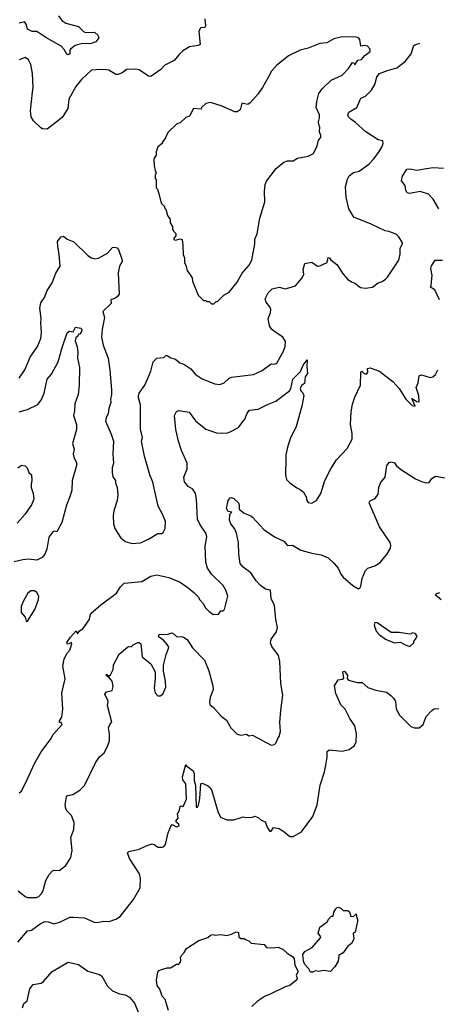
# Model space of a CAD drawing. Extents: x 1933546 to 2138868, y 524910 to 667279.
# Tile 455 of 466: x 2104819 to 2108401, y 614735 to 623177. Entities that reach past the tile are written whole.
import ezdxf

# ---------------------------------------------------------------- set-up
doc = ezdxf.new("R2010")
doc.units = 0

msp = doc.modelspace()

# ---------------------------------------------------------------- linework, layer by layer
at = {"layer": '0CON10XD'}
for points in [[(2105151.6, 623211.6), (2105180.4, 623170.5), (2105215, 623147.8), (2105325, 623118.1), (2105365.8, 623075.8), (2105385, 623066.2), (2105461.7, 623071.7), (2105490, 623045), (2105497, 623023), (2105473.6, 622986.4), (2105425, 622970), (2105355, 622974.2), (2105294.3, 622955.7), (2105254.3, 622925.7), (2105248.8, 622915), (2105248.8, 622885), (2105235, 622877.5), (2105225, 622882.5), (2105202.3, 622922.3), (2105175, 622950), (2105044.7, 623024.7), (2104965.7, 623075.7), (2104925, 623075.8), (2104886.2, 623095), (2104875, 623140), (2104859.7, 623159.7), (2104815, 623148.6)], [(2106406.1, 623186.1), (2106413.3, 623125), (2106405, 623107.5), (2106375, 623110), (2106367, 623103), (2106356.7, 623075), (2106367.5, 622965), (2106350, 622955), (2106275, 622943.8), (2106219.7, 622910.3), (2106185, 622876.7), (2106145, 622828.8), (2106065, 622788), (2106030.2, 622749.8), (2105945, 622690), (2105925, 622693.8), (2105845, 622748), (2105815.9, 622754.1), (2105735, 622749.2), (2105705, 622724), (2105665, 622706.7), (2105645, 622707.5), (2105585, 622743.3), (2105565, 622748), (2105515, 622750.6), (2105435, 622744.3), (2105350.8, 622665), (2105302, 622605), (2105242, 622495), (2105232, 622415), (2105185, 622340), (2105055, 622240), (2105015, 622242), (2105000.9, 622250.9), (2104939.1, 622309.1), (2104917.5, 622345), (2104912.5, 622395), (2104929.5, 622555), (2104934.4, 622595), (2104930, 622715), (2104916.4, 622793.6), (2104895, 622832.5), (2104865, 622852.5), (2104815, 622834.3)], [(2106485, 620740), (2106505, 620760), (2106515, 620760), (2106570, 620815), (2106615, 620840), (2106683.6, 620926.4), (2106728.8, 621005), (2106787.3, 621072.7), (2106811.2, 621115), (2106836.2, 621255), (2106836.7, 621295), (2106855, 621340), (2106878.8, 621475), (2106921.2, 621615), (2106920, 621705), (2106926, 621765), (2106935.8, 621794.2), (2107018.2, 621901.8), (2107084.5, 621955.6), (2107115, 621966.2), (2107165, 621966.2), (2107201.2, 621988.8), (2107295, 622006.2), (2107339.6, 622030.5), (2107371.2, 622095), (2107383.3, 622145), (2107401.7, 622168.3), (2107402.5, 622185), (2107391.2, 622215), (2107393.8, 622255), (2107385, 622277.5), (2107381.9, 622301.9), (2107391.5, 622335), (2107390.7, 622360.7), (2107363.3, 622425), (2107367.8, 622475), (2107385, 622546), (2107414.2, 622585), (2107489.8, 622660.2), (2107585, 622702.2), (2107640.2, 622759.8), (2107675, 622810), (2107686.4, 622806.4), (2107695, 622790), (2107720.3, 622829.7), (2107750, 622835), (2107779.3, 622870.7), (2107826, 622905), (2107826.2, 622925), (2107801.2, 622951.2), (2107775, 622957.5), (2107745, 622950), (2107737.1, 623007.1), (2107725, 623021.2), (2107705, 623028.8), (2107585, 623031.2), (2107515, 623012), (2107455, 622980), (2107395, 622973.3), (2107295, 622933.3), (2107225, 622917.5), (2107125, 622867.5), (2107022.5, 622785), (2106980, 622735), (2106952.3, 622687.7), (2106902.5, 622595), (2106865, 622542.5), (2106796.7, 622465), (2106775, 622450), (2106725, 622461.2), (2106710, 622405), (2106685, 622386.7), (2106665, 622388.8), (2106547.7, 622437.7), (2106455, 622467.5), (2106415, 622460), (2106380, 622425), (2106375, 622410), (2106310, 622415), (2106275, 622350), (2106245, 622337.5), (2106197, 622293), (2106165, 622282.5), (2106090.7, 622209.3), (2106070, 622165), (2106040, 622125), (2106040, 622115), (2106003, 622087), (2105990, 622045), (2105990, 622015), (2105970, 621985), (2105972.5, 621925), (2105980, 621885), (2105990, 621865), (2105980, 621845), (2105980, 621815), (2105990, 621805), (2105990, 621735), (2106000, 621725), (2106017, 621677), (2106032.5, 621605), (2106060, 621575), (2106060, 621565), (2106071.7, 621551.7), (2106088.3, 621498.3), (2106110, 621465), (2106110, 621435), (2106130, 621405), (2106130, 621385), (2106140, 621365), (2106160, 621345), (2106157.5, 621325), (2106142.5, 621305), (2106141.7, 621291.7), (2106155, 621287.5), (2106195, 621297.5), (2106211.7, 621291.7), (2106220, 621245), (2106222.5, 621165), (2106232.5, 621135), (2106233.6, 621093.6), (2106243.3, 621073.3), (2106256.7, 621026.7), (2106297.5, 620965), (2106302.5, 620935), (2106350, 620815), (2106395, 620770), (2106415, 620770), (2106425, 620760), (2106445, 620760), (2106465, 620740), (2106485, 620740)], [(2106286.2, 620185), (2106325, 620138), (2106385, 620099.2), (2106494.3, 620054.3), (2106535, 620049.2), (2106573.3, 620065), (2106615, 620103.8), (2106635, 620112), (2106825, 620136), (2106900.5, 620169.5), (2106975, 620225.8), (2107005.7, 620224.3), (2107025, 620231.2), (2107081.2, 620335), (2107096, 620375), (2107099.3, 620419.3), (2107077.5, 620455), (2107005, 620502.5), (2106980, 620525), (2106962.1, 620552.1), (2106950, 620615), (2106969.6, 620665), (2106973.1, 620695), (2106965, 620716), (2106932.9, 620755), (2106925.7, 620784.3), (2106949.2, 620835), (2106985, 620868.9), (2107045, 620883.3), (2107095, 620868.5), (2107127.5, 620877.5), (2107185.7, 620894.3), (2107243.3, 620965), (2107255.8, 620995), (2107251.9, 621035), (2107265, 621086.7), (2107325, 621097.5), (2107374.3, 621064.3), (2107395, 621066), (2107456.7, 621095), (2107465, 621137.5), (2107476.4, 621136.4), (2107487, 621117), (2107539.7, 621079.7), (2107595, 620995.8), (2107635, 620950), (2107665, 620928.6), (2107695, 620917.5), (2107741.2, 620881.2), (2107785, 620876), (2107845, 620884), (2107895, 620922.5), (2107927.2, 620932.8), (2107958.3, 620951.7), (2107975, 620968.8), (2108070, 621115), (2108083.9, 621166.1), (2108081.7, 621218.3), (2108102.5, 621255), (2108102.5, 621265), (2108072.5, 621315), (2108048.3, 621338.3), (2107985, 621362.5), (2107955, 621366.7), (2107833.2, 621423.2), (2107684.2, 621485), (2107643.1, 621555), (2107620.9, 621655), (2107614.5, 621745), (2107629.6, 621810.5), (2107645, 621840), (2107682.1, 621867.9), (2107731.2, 621878.8), (2107815, 621938), (2107858, 621985), (2107902.1, 622047.9), (2107926, 622085), (2107936.7, 622115), (2107935, 622140), (2107895, 622147.5), (2107788.8, 622215), (2107700.8, 622295), (2107659.2, 622325), (2107640, 622345), (2107632.7, 622362.7), (2107642.5, 622385), (2107710, 622425), (2107745, 622504), (2107785, 622522.2), (2107838.2, 622571.8), (2107867.3, 622627.3), (2107882.9, 622687.1), (2107904.7, 622715.3), (2107975, 622742.9), (2108055.4, 622764.6), (2108129.6, 622820.4), (2108175.7, 622885), (2108200, 622955), (2108215, 622965.8), (2108245, 622972), (2108250.1, 622976.4)], [(2108414.5, 621555), (2108365, 621640), (2108325, 621682.2), (2108255, 621703.1), (2108165, 621686.5), (2108143.9, 621693.9), (2108131.7, 621711.7), (2108124.2, 621755), (2108093.5, 621795), (2108101.9, 621835), (2108141.2, 621895), (2108165, 621898.5), (2108225, 621886.4), (2108308.8, 621901.2), (2108365, 621911.2), (2108454.2, 621905.8)], [(2104815.8, 620105), (2104862.5, 620175), (2104910.6, 620285), (2104972.5, 620375), (2104999.4, 620445), (2105006.7, 620495), (2105000, 620575), (2105004.5, 620615), (2104992.1, 620705), (2104999.5, 620750.5), (2105032, 620795), (2105055, 620856.7), (2105098.3, 620921.7), (2105130, 621005), (2105165.8, 621065), (2105159.2, 621165), (2105145.8, 621234.2), (2105143.8, 621275), (2105148.8, 621285), (2105175, 621316.7), (2105195, 621320), (2105226.4, 621296.4), (2105284.1, 621274.1), (2105405, 621156.2), (2105435, 621136.7), (2105465, 621126.2), (2105495, 621133.8), (2105573.6, 621176.4), (2105615, 621223.3), (2105633.6, 621226.4), (2105655, 621220), (2105665.8, 621205.8), (2105698, 621115), (2105698, 621105), (2105675.5, 621064.5), (2105664.4, 621005.6), (2105671.9, 620825), (2105662.1, 620807.9), (2105640.1, 620789.9), (2105600, 620775), (2105603.8, 620745), (2105533.3, 620675), (2105546.2, 620625), (2105525.8, 620525), (2105522, 620455), (2105535.9, 620385.9), (2105577.1, 620275), (2105591.9, 620171.9), (2105607.3, 620002.7), (2105607.5, 619965), (2105596.9, 619925), (2105602.5, 619895), (2105583.3, 619845), (2105579.5, 619800.5), (2105560.6, 619765), (2105554.3, 619735), (2105604, 619625), (2105622.9, 619565), (2105618.2, 619455), (2105623.3, 619375), (2105612.5, 619335), (2105612.5, 619295), (2105618.3, 619258.3), (2105642.5, 619225), (2105642.5, 619205), (2105656.7, 619165), (2105662.5, 619105), (2105656.7, 619055), (2105626.7, 618965), (2105621.2, 618925), (2105623.9, 618853.9), (2105636.7, 618815), (2105685, 618737.5), (2105725, 618703.3), (2105785, 618686.7), (2105855, 618693.3), (2105925, 618723.3), (2106005, 618772.5), (2106035, 618772.5), (2106049.3, 618780.7), (2106066.2, 618815), (2106068.8, 618875), (2106045, 618937.5), (2106007.7, 619007.7), (2105962.3, 619212.3), (2105936, 619275), (2105888.8, 619435), (2105864.2, 619565), (2105873.3, 619595), (2105856.1, 619666.1), (2105856.7, 619875), (2105838.1, 619935), (2105837.8, 619955), (2105844.6, 619975.4), (2105891.9, 620045), (2105916.7, 620095), (2105944.4, 620165), (2105965.6, 620244.4), (2105995, 620274), (2106055, 620280), (2106072.5, 620297.5), (2106085, 620297.5), (2106115, 620279.4), (2106155, 620266.7), (2106193.8, 620235), (2106226.7, 620225), (2106286.2, 620185)], [(2108419.2, 620775), (2108381.2, 620861.2), (2108342.5, 620885), (2108348.8, 620901.2), (2108356.7, 620985), (2108345.7, 621045), (2108351.7, 621068.3), (2108383.8, 621115), (2108445, 621116.5)], [(2104815, 619815.6), (2104885.4, 619834.6), (2104975, 619878.6), (2105003.3, 619915), (2105030.5, 619975), (2105054, 620096), (2105092, 620138), (2105149.5, 620245), (2105182.3, 620367.7), (2105226.4, 620493.6), (2105245, 620506.7), (2105278.3, 620501.7), (2105298.3, 620541.7), (2105345, 620532.5), (2105352.5, 620525), (2105350, 620505), (2105335, 620480), (2105321.7, 620478.3), (2105317.5, 620465), (2105300, 620450), (2105296.4, 620423.6), (2105313, 620373), (2105318.2, 620325), (2105314.5, 620275), (2105331.1, 620195), (2105330.4, 620045), (2105319.6, 619965), (2105293.2, 619885), (2105290, 619825), (2105280.5, 619785), (2105305.3, 619705.3), (2105307.7, 619662.3), (2105271.2, 619545), (2105286.2, 619495), (2105278, 619455), (2105282.5, 619425), (2105307, 619377), (2105307.1, 619355), (2105270, 619225), (2105265.5, 619144.5), (2105252.9, 619095), (2105221.9, 619015), (2105182, 618865), (2105137.5, 618785), (2105115, 618792.5), (2105105, 618786.7), (2105070.3, 618739.7), (2105051.4, 618638.6), (2105035.5, 618595), (2105012.5, 618565), (2104966, 618544), (2104895, 618552.2), (2104845, 618545.4), (2104772.4, 618527.6)], [(2104815, 616547.5), (2104835, 616562.5), (2104885, 616667.5), (2104945, 616800), (2105005, 616900), (2105088.8, 617015), (2105103.9, 617046.1), (2105182.5, 617135), (2105175, 617150), (2105161.7, 617151.7), (2105160, 617165), (2105181.7, 617198.3), (2105190, 617265), (2105182, 617405), (2105209.2, 617525), (2105189.2, 617635), (2105200, 617695), (2105225, 617744.2), (2105249.1, 617770.9), (2105265.6, 617825.6), (2105265, 617837.5), (2105235, 617823.3), (2105227, 617827), (2105225, 617837.5), (2105255, 617883.3), (2105305, 617937.5), (2105315, 617912.5), (2105333.6, 617936.4), (2105361.2, 617955), (2105415, 618032.5), (2105429.2, 618085), (2105515, 618159.2), (2105649.8, 618260.2), (2105685, 618314), (2105716.2, 618345), (2105868.3, 618361.7), (2105945, 618405.4), (2105995, 618416.5), (2106097.5, 618395), (2106195, 618353.3), (2106265, 618306.2), (2106313.3, 618265), (2106352.5, 618225), (2106362.5, 618205), (2106393, 618173), (2106412.5, 618135), (2106443.6, 618103.6), (2106478.3, 618078.3), (2106525, 618080), (2106545, 618110), (2106565, 618110), (2106575, 618120), (2106603.3, 618235), (2106588, 618285), (2106566, 618325), (2106463.8, 618423.8), (2106430.6, 618475), (2106416.4, 618526.4), (2106408.8, 618665), (2106421.2, 618725), (2106425.6, 618745), (2106416.9, 618775), (2106366.4, 618845), (2106345.4, 618895), (2106336.5, 619065), (2106326.9, 619115), (2106303.2, 619153.2), (2106265, 619175.7), (2106232.1, 619215), (2106227.3, 619255), (2106255.8, 619325), (2106256.9, 619375), (2106208.1, 619485), (2106182, 619565), (2106159.2, 619665), (2106148, 619785), (2106165, 619816.7), (2106185, 619826.7), (2106273, 619813), (2106328.6, 619738.6), (2106415, 619666.7), (2106506.4, 619636.4), (2106592.3, 619632.3), (2106625, 619642.5), (2106695, 619682), (2106727.4, 619722.6), (2106749.1, 619750.9), (2106771.5, 619805), (2106791.7, 619828.3), (2106865, 619838.1), (2106945, 619879.4), (2107015, 619905.5), (2107133.3, 619995), (2107146.2, 620015), (2107162.5, 620095), (2107228.2, 620161.8), (2107251.9, 620215), (2107285, 620260), (2107281.4, 620205), (2107288, 620145), (2107268.6, 620115), (2107261.2, 620058.8), (2107235, 620040), (2107224.2, 620015), (2107230, 619995), (2107247.3, 619977.3), (2107256.2, 619955), (2107240, 619865), (2107190.9, 619689.1), (2107140, 619585), (2107115, 619512.5), (2107100.8, 619445), (2107101.2, 619411.2)], [(2107101.2, 619411.2), (2107098, 619275), (2107108.8, 619235), (2107135, 619206.7), (2107195, 619163.3), (2107225, 619150), (2107252.5, 619125), (2107277.5, 619085), (2107282.5, 619055), (2107295, 619038.8), (2107325, 619033.3), (2107363.9, 619056.1), (2107403.3, 619115), (2107436.7, 619225), (2107486.7, 619325), (2107536.7, 619403.3), (2107627.9, 619502.1), (2107670.4, 619579.5), (2107671.7, 619628.3), (2107657.3, 619707.3), (2107662.7, 619815), (2107675, 619880), (2107695, 619940), (2107741.4, 620045), (2107746.4, 620153.6), (2107755, 620162.5), (2107774.4, 620144.4), (2107795, 620136.7), (2107806.1, 620153.9), (2107802.5, 620187.5), (2107825, 620193.3), (2107905, 620162.9), (2107949.3, 620129.3), (2108020.8, 620075), (2108074.1, 620014.1), (2108132, 619925), (2108185, 619870), (2108210, 619865), (2108181.7, 619928.3), (2108225, 619902.5), (2108245, 619900), (2108242.5, 619955), (2108220, 620025), (2108236.7, 620065), (2108246.4, 620123.6), (2108265, 620133.3), (2108340.4, 620109.5), (2108364.2, 620115.8), (2108386.2, 620135), (2108406.7, 620175)], [(2104804.1, 619334.1), (2104835, 619356.7), (2104865, 619350.8), (2104883.3, 619335), (2104896.7, 619295), (2104921.2, 619275), (2104924.2, 619225), (2104917.1, 619195), (2104918.2, 619165), (2104934.5, 619115), (2104940, 619065), (2104921.2, 619018.8), (2104864, 618935), (2104798.3, 618861.7)], [(2104805, 615708.6), (2104865, 615660.8), (2104885, 615652), (2104965, 615650), (2104985, 615660), (2105005.8, 615684.2), (2105020.4, 615709.5), (2105045, 615797.5), (2105071.2, 615848.8), (2105101.7, 615878.3), (2105115.9, 615884.1), (2105157.1, 615882.9), (2105216, 615924), (2105258, 615995), (2105269.2, 616055), (2105258.6, 616165), (2105282.5, 616235), (2105285.7, 616295), (2105265, 616353.3), (2105225, 616393.3), (2105214.2, 616415), (2105210, 616445), (2105221.2, 616515), (2105230, 616525), (2105275, 616534), (2105335, 616572.5), (2105375, 616610), (2105468.6, 616805), (2105504.4, 616855.6), (2105545, 616892.5), (2105570.7, 616939.3), (2105588.8, 616995), (2105590, 617055), (2105581.2, 617105), (2105593.8, 617135), (2105610, 617155), (2105578.8, 617275), (2105573.8, 617295), (2105576.9, 617335), (2105550, 617395), (2105565, 617412.9), (2105611.2, 617425), (2105620.9, 617460.9), (2105612, 617505), (2105585, 617540), (2105565, 617552.5), (2105563, 617567), (2105585, 617547.5), (2105598.6, 617561.4), (2105622.5, 617605), (2105623, 617647), (2105673, 617737), (2105745, 617797.5), (2105755, 617802.5), (2105775, 617800), (2105791.7, 617818.3), (2105833.6, 617836.4), (2105845, 617837.5), (2105857, 617827), (2105871.2, 617715), (2105944, 617655), (2105980, 617585), (2105982, 617525), (2105971.9, 617445), (2105980, 617405), (2106005, 617381.2), (2106025, 617381.2), (2106047, 617393), (2106072.5, 617455), (2106070, 617505), (2106052.7, 617592.7), (2106052.7, 617642.7), (2106074.4, 617735), (2106096.9, 617785), (2106097.4, 617797.4), (2106085, 617818.8), (2106050, 617860), (2106010, 617885), (2106015, 617910), (2106083.6, 617906.4), (2106125, 617919.2), (2106145, 617910), (2106166.7, 617886.7), (2106205, 617889.2), (2106225, 617884), (2106255, 617863.8), (2106302.1, 617792.1), (2106404, 617685), (2106440.8, 617595), (2106475.6, 617464.4), (2106477.5, 617435), (2106454.4, 617365), (2106446.7, 617325), (2106450, 617305), (2106480.6, 617280.6), (2106548.6, 617205), (2106592.1, 617172.1), (2106630, 617105), (2106685, 617051.2), (2106715, 617043.8), (2106765, 617051.2), (2106785, 617036.7), (2106815, 617042.5), (2106975, 616957.5), (2107005, 616962.5), (2107017.5, 616975), (2107032.5, 617015), (2107045, 617030), (2107056.1, 617073.9), (2107051.2, 617155), (2107058.8, 617255), (2107076.7, 617385), (2107058.6, 617485), (2107052, 617675), (2107038, 617725), (2106981.7, 617801.7), (2106970, 617835), (2106976.2, 617865), (2107021.7, 617928.3), (2107030, 617965), (2107015.5, 618035), (2107005.5, 618155), (2106976.5, 618215), (2106970, 618285), (2106926.7, 618295), (2106883.8, 618325), (2106848, 618365), (2106802, 618435), (2106735, 618484.2), (2106711.4, 618515), (2106698.6, 618595), (2106696.1, 618696.1), (2106678.8, 618775), (2106661.2, 618815), (2106631.4, 618855), (2106618, 618885), (2106623, 618937), (2106640, 618955), (2106608.3, 618961.7), (2106594, 618985), (2106606.7, 619055), (2106625, 619077.5), (2106635, 619080), (2106655, 619072.5), (2106696, 619036), (2106702, 619015), (2106700.7, 618980.7), (2106745, 618947.5), (2106802.5, 618922.5), (2106819.3, 618909.3), (2106912.5, 618805), (2107005, 618743.3), (2107086.1, 618706.1), (2107115, 618668.8), (2107160.4, 618670.5), (2107229.6, 618629.5), (2107325, 618603.8), (2107405, 618590), (2107465, 618562), (2107515, 618518.8), (2107551.2, 618475), (2107573.6, 618423.6), (2107595, 618396.7), (2107677.5, 618325), (2107725, 618297.5), (2107736.4, 618303.6), (2107745, 618320), (2107756.4, 618386.4), (2107786.2, 618455), (2107805, 618473.3), (2107865, 618494.2), (2107908.3, 618521.7), (2107966.9, 618593.1), (2107999.4, 618645), (2108002.1, 618672.1), (2107996.9, 618695), (2107905, 618828.8), (2107816.7, 619035), (2107825, 619052.5), (2107869.3, 619070.7), (2107895, 619110), (2107900, 619165), (2107913.3, 619205), (2107953.9, 619256.1), (2107969.4, 619355), (2107988.3, 619381.7), (2108005, 619387.5), (2108035, 619376.7), (2108052.3, 619352.3), (2108085, 619323.3), (2108215, 619240), (2108265, 619217.5), (2108305, 619207.5), (2108331.7, 619208.3), (2108355, 619242.5), (2108385, 619262.5), (2108465, 619248.8)], [(2104885, 618020), (2104949.7, 618120.3), (2104981.2, 618205), (2104983.3, 618235), (2104965.8, 618265.8), (2104945, 618280), (2104915, 618280), (2104889.7, 618260.3), (2104852, 618195), (2104832, 618145), (2104831.2, 618095), (2104867.5, 618055), (2104875, 618020), (2104885, 618020)], [(2108433.7, 618203.7), (2108383.3, 618246.7), (2108393, 618257), (2108423.9, 618266.1)], [(2108165, 617802.5), (2108200, 617835), (2108200, 617845), (2108220, 617875), (2108227.5, 617895), (2108210, 617915), (2108185, 617920), (2108178.3, 617911.7), (2108165, 617910), (2108075, 617923.3), (2108005, 617923.8), (2107885, 618006.7), (2107865, 618010), (2107860, 617985), (2107877.5, 617935), (2107902.5, 617905), (2107957.5, 617865), (2108035, 617833.3), (2108085, 617840), (2108125, 617816.7), (2108165, 617802.5)], [(2104802.2, 615267.8), (2104885, 615364.4), (2104919.5, 615370.5), (2104995, 615424.5), (2105034.7, 615445.3), (2105065, 615443.6), (2105115, 615424.3), (2105168.2, 615441.8), (2105249.1, 615480.9), (2105275, 615483.1), (2105375, 615476.2), (2105458.3, 615438.3), (2105485, 615436.2), (2105542.5, 615447.5), (2105585.5, 615444.4), (2105645, 615465.7), (2105681.7, 615488.3), (2105796.7, 615635), (2105854, 615735), (2105854.2, 615815), (2105845.7, 615855), (2105762, 615985), (2105744.2, 616035), (2105755, 616046.7), (2105845, 616065.3), (2105905, 616094.3), (2105955, 616110), (2105974, 616104), (2106005, 616083.3), (2106045, 616082.5), (2106055, 616087.5), (2106070, 616105), (2106094, 616205), (2106122.5, 616275), (2106127.5, 616277.5), (2106165, 616256), (2106187.5, 616265), (2106185, 616280), (2106163.6, 616293.6), (2106160, 616305), (2106179.3, 616330.7), (2106173, 616367), (2106190.4, 616399.5), (2106195, 616430), (2106203.3, 616436.7), (2106215, 616432.5), (2106223, 616437), (2106250, 616495), (2106243.8, 616625), (2106219.3, 616659.3), (2106214.4, 616684.4), (2106245, 616790), (2106250, 616780), (2106305.9, 616735.9), (2106316.7, 616715), (2106316.2, 616655), (2106327.5, 616615), (2106332.5, 616425), (2106345, 616424.3), (2106353.9, 616443.9), (2106365, 616500), (2106374, 616625), (2106385, 616632.5), (2106430.7, 616610.7), (2106455, 616590), (2106467.5, 616565), (2106518.3, 616388.3), (2106540.7, 616340.7), (2106595, 616317.5), (2106655, 616317.5), (2106710, 616335), (2106735, 616342.5), (2106755, 616337.5), (2106815, 616340), (2106835, 616347.5), (2106865, 616337.5), (2106890, 616315), (2106925, 616300), (2106945, 616247.5), (2106965, 616217.5), (2106975, 616220), (2106995, 616252.5), (2107045, 616242.5), (2107087.5, 616215), (2107135, 616173.3), (2107165, 616172.5), (2107237.5, 616215), (2107333.6, 616346.4), (2107371.2, 616445), (2107396, 616615), (2107432.7, 616727.3), (2107444.3, 616785), (2107455.5, 616854.5), (2107456.4, 616903.6), (2107475, 616917.5), (2107585, 616906.7), (2107645, 616921.2), (2107690, 616955), (2107706.2, 616985), (2107709.2, 617055), (2107693, 617123), (2107650, 617185), (2107612, 617265), (2107575, 617304), (2107529.6, 617399.5), (2107520, 617465), (2107551.7, 617518.3), (2107587, 617523), (2107598.3, 617531.7), (2107590, 617585), (2107605, 617592.5), (2107630, 617555), (2107628.3, 617528.3), (2107640, 617515), (2107715, 617494), (2107757.5, 617495), (2107805, 617452), (2107875, 617430), (2107965, 617411.2), (2108003, 617383), (2108025, 617361.2), (2108041.7, 617331.7), (2108049.6, 617269.5), (2108076, 617215), (2108175, 617118), (2108205, 617106), (2108245, 617106.7), (2108278.8, 617135), (2108305, 617202.5), (2108353.3, 617255), (2108375, 617268.8), (2108415, 617270.8)], [(2107315, 615010), (2107298.5, 615038.5), (2107265, 615076), (2107253.5, 615105), (2107247, 615163), (2107265, 615187.5), (2107327.7, 615222.3), (2107400, 615305), (2107402.5, 615315), (2107380, 615345), (2107393.2, 615396.8), (2107457.7, 615442.3), (2107471.2, 615468.8), (2107495, 615490), (2107508.3, 615491.7), (2107512.5, 615525), (2107530, 615555), (2107543.6, 615566.4), (2107555, 615567.5), (2107577, 615557), (2107595, 615540), (2107635, 615540), (2107647, 615527), (2107658.3, 615488.3), (2107685, 615490), (2107705, 615510), (2107710, 615475), (2107717.5, 615465), (2107716.4, 615446.4), (2107696.4, 615353.6), (2107680, 615345), (2107686.7, 615295), (2107665, 615257.5), (2107635, 615232.5), (2107595, 615177.5), (2107556.7, 615155), (2107550, 615105), (2107521.2, 615055), (2107485, 615016.7), (2107425, 615024), (2107385, 615016.2), (2107355, 615021.2), (2107335, 615012), (2107315, 615010)], [(2106097, 614683), (2106065.8, 614775), (2106042.5, 614805), (2106020, 614865), (2105998.8, 614895), (2105993.3, 614945), (2106005, 615010), (2106016.4, 615023.6), (2106036.7, 615033.3), (2106085, 615047.5), (2106111.7, 615048.3), (2106165, 615080), (2106185, 615080), (2106200, 615095), (2106202.5, 615115), (2106197.5, 615135), (2106206.7, 615155), (2106230.7, 615179.3), (2106248.8, 615215), (2106355, 615281.2), (2106431.7, 615308.3), (2106455, 615326.7), (2106475, 615333.3), (2106495, 615328.8), (2106545, 615333.3), (2106595, 615326.2), (2106635, 615336.7), (2106675, 615356.7), (2106695, 615350), (2106700, 615315), (2106715, 615300), (2106745, 615300), (2106755, 615290), (2106785, 615280), (2106805, 615260), (2106915, 615247.5), (2106935, 615222.5), (2106985, 615220), (2107036.4, 615226.4), (2107080, 615205), (2107113.6, 615173.6), (2107158.8, 615145), (2107174.2, 615125), (2107180, 615070), (2107206.7, 615015), (2107190, 614985), (2107200, 614955), (2107196.7, 614945), (2107135, 614896.7), (2107095, 614886.2), (2106961.7, 614818.3), (2106925, 614806.2), (2106855, 614760), (2106810, 614715)], [(2104844, 614705), (2104855, 614742.5), (2104884, 614766), (2104905, 614867.5), (2104936.2, 614903.8), (2105002.5, 614917.5), (2105025, 614930), (2105096.7, 615015), (2105235, 615097.5), (2105325, 615076), (2105405, 615020), (2105505, 614991.2), (2105525, 614976), (2105571.3, 614891.3), (2105615, 614849.2), (2105675, 614826), (2105725, 614816.2), (2105760, 614795), (2105803.3, 614745), (2105842, 614655)]]:
    msp.add_lwpolyline(points, dxfattribs=at)

doc.saveas('drawing.dxf')
